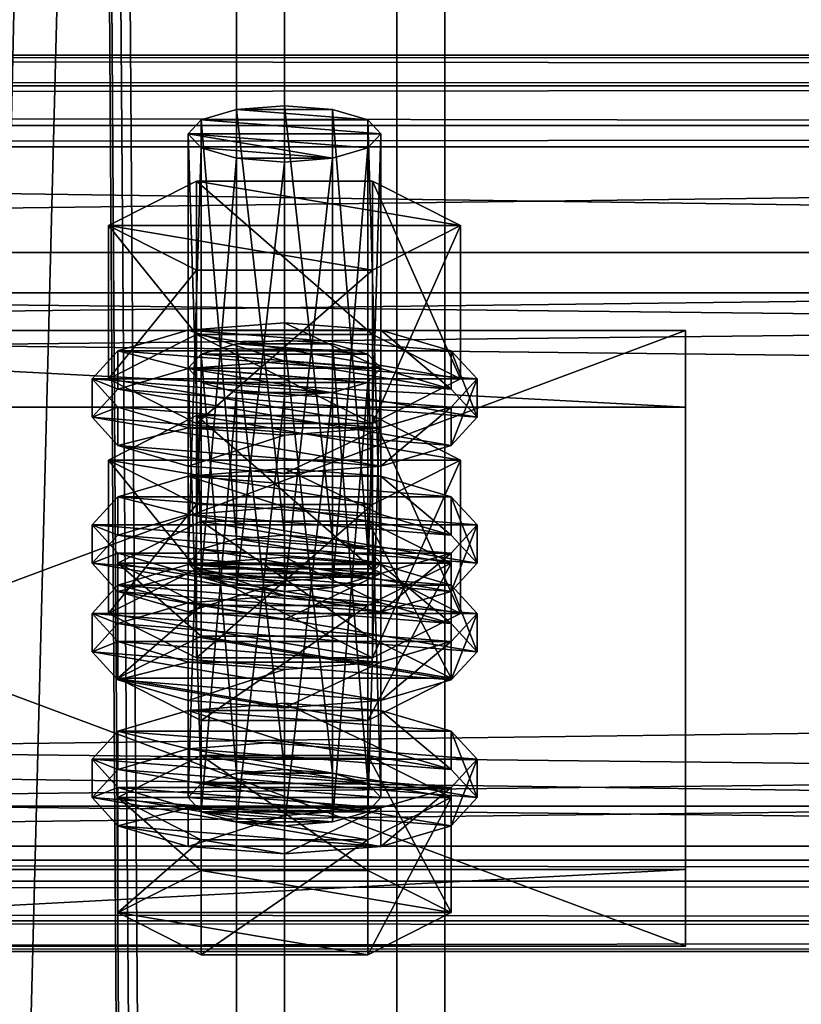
# Model space of a CAD drawing. Header units: millimetres. Extents: x 60485 to 71303, y 100 to 16900.
# Tile 881 of 1056: x 65803 to 65852, y 11180 to 11241. Entities that reach past the tile are written whole.
import ezdxf

# ---------------------------------------------------------------- set-up
doc = ezdxf.new("R2010")
doc.units = ezdxf.units.MM
for name, color, linetype in [('13', 7, 'Continuous'), ('3', 7, 'Continuous'), ('4', 7, 'Continuous'), ('6', 7, 'Continuous'), ('9', 7, 'Continuous')]:
    doc.layers.add(name, color=color, linetype=linetype)

msp = doc.modelspace()

# ---------------------------------------------------------------- meshes
at = {"layer": '13', "color": 20}
mesh = msp.add_polyface(dxfattribs=at)
corners = [(65820, 11232.034, 4821.838), (65817, 11232.269, 4822.607), (65817, 11205.493, 4830.793), (65814.804, 11232.911, 4824.707), (65814.804, 11206.135, 4832.893), (65814, 11233.789, 4827.576), (65814, 11207.012, 4835.762), (65814.804, 11234.666, 4830.445), (65814.804, 11207.889, 4838.631), (65817, 11235.308, 4832.545), (65817, 11208.531, 4840.731), (65820, 11235.543, 4833.314), (65820, 11208.766, 4841.5), (65823, 11232.269, 4822.607), (65826, 11233.789, 4827.576), (65825.196, 11234.666, 4830.445), (65823, 11235.308, 4832.545), (65825.485, 11225.289, 4820.24), (65814.515, 11225.289, 4820.24), (65814.515, 11215.726, 4823.164), (65809.03, 11228.067, 4829.325), (65809.03, 11218.504, 4832.249), (65814.515, 11230.844, 4838.41), (65814.515, 11221.281, 4841.334), (65825.485, 11221.281, 4841.334), (65830.97, 11228.067, 4829.325), (65825.485, 11215.726, 4823.164), (65809.608, 11216.75, 4826.511), (65808, 11218.504, 4832.249), (65808, 11216.113, 4832.98), (65809.608, 11214.359, 4827.242), (65809.608, 11220.258, 4837.987), (65809.608, 11217.867, 4838.717), (65814, 11221.542, 4842.187), (65814, 11219.151, 4842.918), (65820, 11222.012, 4843.724), (65820, 11219.621, 4844.455), (65814, 11215.465, 4822.311), (65826, 11215.465, 4822.311), (65830.392, 11216.75, 4826.511), (65832, 11218.504, 4832.249), (65830.392, 11220.258, 4837.987), (65830.392, 11217.867, 4838.717), (65832, 11216.113, 4832.98), (65830.392, 11214.359, 4827.242), (65817, 11217.651, 4774.791), (65823, 11217.651, 4774.791), (65814.804, 11218.293, 4776.892), (65825.196, 11218.293, 4776.892), (65814, 11219.17, 4779.76), (65826, 11219.17, 4779.76), (65814.804, 11220.047, 4782.629), (65825.196, 11220.047, 4782.629), (65817, 11220.689, 4784.73), (65823, 11220.689, 4784.73), (65820, 11220.924, 4785.498)]
mesh.append_faces([[corners[k] for k in face] for face in [(9, 12, 10, 10), (13, 1, 0, 0), (9, 16, 11, 11), (18, 21, 19, 19), (20, 23, 21, 21), (22, 24, 23, 23), (17, 20, 18, 18), (21, 26, 19, 19), (27, 29, 30, 30), (28, 32, 29, 29), (31, 34, 32, 32), (33, 36, 34, 34), (53, 54, 55, 55)]], dxfattribs={"vtx0": -1, "color": 20})
mesh.append_faces([[corners[k] for k in face] for face in [(1, 13, 3, 3), (3, 13, 5, 5), (5, 14, 7, 7), (7, 15, 9, 9), (20, 25, 22, 22), (23, 26, 21, 21), (37, 38, 27, 27), (27, 39, 28, 28), (28, 40, 31, 31), (31, 41, 33, 33), (36, 42, 34, 34), (34, 43, 32, 32), (32, 44, 29, 29), (45, 46, 47, 47), (47, 48, 49, 49), (49, 50, 51, 51), (51, 52, 53, 53)]], dxfattribs={"vtx0": -1, "vtx1": -1, "color": 20})
mesh.append_faces([[corners[k] for k in face] for face in [(0, 1, 2, 2), (1, 3, 4, 4), (3, 5, 6, 6), (5, 7, 8, 8), (7, 9, 10, 10), (9, 11, 12, 12), (17, 18, 19, 19), (18, 20, 21, 21), (20, 22, 23, 23), (27, 28, 29, 29), (28, 31, 32, 32), (31, 33, 34, 34), (33, 35, 36, 36)]], dxfattribs={"vtx2": -1, "vtx3": -1, "color": 20})
mesh = msp.add_polyface(dxfattribs=at)
corners = [(65826, 11233.789, 4827.576), (65825.196, 11232.911, 4824.707), (65825.196, 11206.135, 4832.893), (65823, 11232.269, 4822.607), (65823, 11205.493, 4830.793), (65820, 11232.034, 4821.838), (65820, 11205.258, 4830.024), (65820, 11235.543, 4833.314), (65823, 11235.308, 4832.545), (65823, 11208.531, 4840.731), (65820, 11208.766, 4841.5), (65825.196, 11234.666, 4830.445), (65825.196, 11207.889, 4838.631), (65826, 11207.012, 4835.762), (65814, 11233.789, 4827.576), (65814.804, 11234.666, 4830.445), (65817, 11235.308, 4832.545), (65830.97, 11228.067, 4829.325), (65825.485, 11225.289, 4820.24), (65825.485, 11215.726, 4823.164), (65830.97, 11218.504, 4832.249), (65814.515, 11215.726, 4823.164), (65814.515, 11230.844, 4838.41), (65825.485, 11230.844, 4838.41), (65825.485, 11221.281, 4841.334), (65809.03, 11228.067, 4829.325), (65814.515, 11221.281, 4841.334), (65832, 11218.504, 4832.249), (65830.392, 11216.75, 4826.511), (65830.392, 11214.359, 4827.242), (65832, 11216.113, 4832.98), (65820, 11222.012, 4843.724), (65826, 11221.542, 4842.187), (65826, 11219.151, 4842.918), (65820, 11219.621, 4844.455), (65830.392, 11220.258, 4837.987), (65830.392, 11217.867, 4838.717), (65809.608, 11216.75, 4826.511), (65826, 11215.465, 4822.311), (65808, 11218.504, 4832.249), (65809.608, 11220.258, 4837.987), (65814, 11221.542, 4842.187), (65814, 11219.151, 4842.918), (65809.608, 11217.867, 4838.717), (65823, 11217.651, 4774.791), (65817, 11217.651, 4774.791), (65820, 11217.416, 4774.023), (65814.804, 11218.293, 4776.892), (65825.196, 11218.293, 4776.892), (65814, 11219.17, 4779.76), (65826, 11219.17, 4779.76), (65814.804, 11220.047, 4782.629), (65825.196, 11220.047, 4782.629), (65817, 11220.689, 4784.73), (65823, 11220.689, 4784.73), (65814.515, 11216.226, 4790.595), (65830.97, 11213.448, 4781.51), (65825.485, 11216.226, 4790.595)]
mesh.append_faces([[corners[k] for k in face] for face in [(7, 9, 10, 10), (17, 19, 20, 20), (18, 21, 19, 19), (23, 20, 24, 24), (22, 17, 23, 23), (20, 26, 24, 24), (27, 29, 30, 30), (31, 33, 34, 34), (32, 36, 33, 33), (35, 30, 36, 36), (41, 32, 31, 31), (36, 34, 33, 33), (44, 45, 46, 46), (55, 56, 57, 57)]], dxfattribs={"vtx0": -1, "color": 20})
mesh.append_faces([[corners[k] for k in face] for face in [(14, 3, 1, 1), (14, 1, 0, 0), (15, 0, 11, 11), (16, 11, 8, 8), (25, 18, 17, 17), (26, 20, 19, 19), (37, 38, 28, 28), (39, 28, 27, 27), (40, 27, 35, 35), (41, 35, 32, 32), (42, 36, 30, 30), (43, 30, 29, 29), (47, 44, 48, 48), (49, 48, 50, 50), (51, 50, 52, 52), (53, 52, 54, 54)]], dxfattribs={"vtx0": -1, "vtx2": -1, "vtx3": -1, "color": 20})
mesh.append_faces([[corners[k] for k in face] for face in [(0, 1, 2, 2), (1, 3, 4, 4), (3, 5, 6, 6), (7, 8, 9, 9), (8, 11, 12, 12), (11, 0, 13, 13), (17, 18, 19, 19), (22, 23, 24, 24), (23, 17, 20, 20), (27, 28, 29, 29), (31, 32, 33, 33), (32, 35, 36, 36), (35, 27, 30, 30)]], dxfattribs={"vtx2": -1, "vtx3": -1, "color": 20})
mesh = msp.add_polyface(dxfattribs=at)
corners = [(65826, 11233.789, 4827.576), (65825.196, 11206.135, 4832.893), (65826, 11207.012, 4835.762), (65825.196, 11232.911, 4824.707), (65823, 11205.493, 4830.793), (65823, 11232.269, 4822.607), (65820, 11205.258, 4830.024), (65823, 11235.308, 4832.545), (65825.196, 11207.889, 4838.631), (65823, 11208.531, 4840.731), (65825.196, 11234.666, 4830.445), (65820, 11208.766, 4841.5), (65817, 11208.531, 4840.731), (65814, 11207.012, 4835.762), (65809.608, 11207.012, 4835.762), (65825.196, 11204.381, 4827.155), (65830.392, 11207.012, 4835.762), (65814.804, 11209.643, 4844.369), (65825.196, 11209.643, 4844.369), (65832, 11209.403, 4835.031), (65830.392, 11207.649, 4829.293), (65830.392, 11205.258, 4830.024), (65832, 11207.012, 4835.762), (65820, 11212.911, 4846.507), (65826, 11212.441, 4844.969), (65826, 11210.05, 4845.7), (65820, 11210.521, 4847.238), (65830.392, 11211.157, 4840.769), (65830.392, 11208.766, 4841.5), (65826, 11206.364, 4825.093), (65814, 11206.364, 4825.093), (65820, 11205.894, 4823.556), (65809.608, 11207.649, 4829.293), (65808, 11209.403, 4835.031), (65809.608, 11211.157, 4840.769), (65814, 11212.441, 4844.969), (65814, 11210.05, 4845.7), (65809.608, 11208.766, 4841.5), (65830.392, 11216.75, 4826.511), (65826, 11215.465, 4822.311), (65826, 11213.075, 4823.041), (65830.392, 11214.359, 4827.242), (65820, 11214.995, 4820.773), (65820, 11212.605, 4821.504), (65814, 11215.465, 4822.311), (65808, 11216.113, 4832.98), (65820, 11220.924, 4785.498), (65823, 11220.689, 4784.73), (65823, 11193.913, 4792.916), (65825.196, 11220.047, 4782.629), (65825.196, 11193.271, 4790.816), (65830.97, 11213.448, 4781.51), (65825.485, 11210.671, 4772.425), (65825.485, 11201.108, 4775.349), (65814.515, 11216.226, 4790.595), (65825.485, 11216.226, 4790.595), (65825.485, 11206.663, 4793.518), (65830.97, 11203.885, 4784.433), (65809.03, 11213.448, 4781.51), (65814, 11206.924, 4794.372), (65830.392, 11205.639, 4790.171), (65826, 11206.924, 4794.372), (65820, 11207.394, 4795.909)]
mesh.append_faces([[corners[k] for k in face] for face in [(0, 1, 2, 2), (3, 4, 1, 1), (5, 6, 4, 4), (7, 8, 9, 9), (10, 2, 8, 8), (8, 11, 9, 9), (17, 16, 18, 18), (19, 21, 22, 22), (23, 25, 26, 26), (24, 28, 25, 25), (27, 22, 28, 28), (29, 30, 31, 31), (35, 24, 23, 23), (28, 26, 25, 25), (38, 40, 41, 41), (39, 43, 40, 40), (39, 44, 42, 42), (55, 57, 56, 56), (59, 61, 62, 62)]], dxfattribs={"vtx0": -1, "color": 20})
mesh.append_faces([[corners[k] for k in face] for face in [(11, 8, 12, 12)]], dxfattribs={"vtx0": -1, "vtx1": -1, "color": 20})
mesh.append_faces([[corners[k] for k in face] for face in [(12, 8, 2, 2), (13, 2, 1, 1), (14, 15, 16, 16), (32, 29, 20, 20), (33, 20, 19, 19), (34, 19, 27, 27), (35, 27, 24, 24), (36, 28, 22, 22), (37, 22, 21, 21), (45, 41, 40, 40), (58, 52, 51, 51), (59, 60, 61, 61)]], dxfattribs={"vtx0": -1, "vtx2": -1, "vtx3": -1, "color": 20})
mesh.append_faces([[corners[k] for k in face] for face in [(19, 20, 21, 21), (23, 24, 25, 25), (24, 27, 28, 28), (27, 19, 22, 22), (38, 39, 40, 40), (39, 42, 43, 43), (46, 47, 48, 48), (47, 49, 50, 50), (51, 52, 53, 53), (54, 55, 56, 56), (55, 51, 57, 57)]], dxfattribs={"vtx2": -1, "vtx3": -1, "color": 20})
mesh = msp.add_polyface(dxfattribs=at)
corners = [(65820, 11232.034, 4821.838), (65817, 11205.493, 4830.793), (65820, 11205.258, 4830.024), (65817, 11232.269, 4822.607), (65814.804, 11206.135, 4832.893), (65814.804, 11232.911, 4824.707), (65814, 11207.012, 4835.762), (65814, 11233.789, 4827.576), (65814.804, 11207.889, 4838.631), (65814.804, 11234.666, 4830.445), (65817, 11208.531, 4840.731), (65826, 11207.012, 4835.762), (65825.196, 11206.135, 4832.893), (65809.608, 11207.012, 4835.762), (65830.392, 11207.012, 4835.762), (65814.804, 11209.643, 4844.369), (65814, 11206.364, 4825.093), (65809.608, 11207.649, 4829.293), (65809.608, 11205.258, 4830.024), (65808, 11209.403, 4835.031), (65808, 11207.012, 4835.762), (65809.608, 11211.157, 4840.769), (65809.608, 11208.766, 4841.5), (65814, 11212.441, 4844.969), (65814, 11210.05, 4845.7), (65820, 11212.911, 4846.507), (65820, 11210.521, 4847.238), (65826, 11206.364, 4825.093), (65830.392, 11207.649, 4829.293), (65832, 11209.403, 4835.031), (65830.392, 11211.157, 4840.769), (65830.392, 11208.766, 4841.5), (65832, 11207.012, 4835.762), (65830.392, 11205.258, 4830.024), (65820, 11214.995, 4820.773), (65814, 11215.465, 4822.311), (65814, 11213.075, 4823.041), (65820, 11212.605, 4821.504), (65809.608, 11216.75, 4826.511), (65809.608, 11214.359, 4827.242), (65808, 11216.113, 4832.98), (65826, 11213.075, 4823.041), (65814, 11219.17, 4779.76), (65814.804, 11220.047, 4782.629), (65814.804, 11193.271, 4790.816), (65817, 11220.689, 4784.73), (65817, 11193.913, 4792.916), (65820, 11220.924, 4785.498), (65820, 11194.148, 4793.685), (65814.515, 11210.671, 4772.425), (65809.03, 11213.448, 4781.51), (65809.03, 11203.885, 4784.433), (65814.515, 11216.226, 4790.595), (65814.515, 11206.663, 4793.518), (65825.485, 11206.663, 4793.518), (65825.485, 11210.671, 4772.425), (65830.97, 11213.448, 4781.51), (65814, 11206.924, 4794.372), (65820, 11207.394, 4795.909), (65820, 11205.003, 4796.64), (65809.608, 11205.639, 4790.171), (65830.392, 11205.639, 4790.171)]
mesh.append_faces([[corners[k] for k in face] for face in [(0, 1, 2, 2), (3, 4, 1, 1), (5, 6, 4, 4), (7, 8, 6, 6), (9, 10, 8, 8), (17, 20, 18, 18), (19, 22, 20, 20), (21, 24, 22, 22), (23, 26, 24, 24), (34, 36, 37, 37), (35, 39, 36, 36), (39, 37, 36, 36), (50, 53, 51, 51), (52, 54, 53, 53), (55, 50, 49, 49)]], dxfattribs={"vtx0": -1, "color": 20})
mesh.append_faces([[corners[k] for k in face] for face in [(10, 11, 8, 8), (8, 11, 6, 6), (6, 12, 4, 4), (13, 14, 15, 15), (16, 27, 17, 17), (17, 28, 19, 19), (19, 29, 21, 21), (21, 30, 23, 23), (26, 31, 24, 24), (24, 32, 22, 22), (22, 33, 20, 20), (40, 41, 39, 39), (50, 56, 52, 52), (60, 61, 57, 57)]], dxfattribs={"vtx0": -1, "vtx1": -1, "color": 20})
mesh.append_faces([[corners[k] for k in face] for face in [(39, 41, 37, 37)]], dxfattribs={"vtx0": -1, "vtx2": -1, "vtx3": -1, "color": 20})
mesh.append_faces([[corners[k] for k in face] for face in [(16, 17, 18, 18), (17, 19, 20, 20), (19, 21, 22, 22), (21, 23, 24, 24), (23, 25, 26, 26), (34, 35, 36, 36), (35, 38, 39, 39), (42, 43, 44, 44), (43, 45, 46, 46), (45, 47, 48, 48), (49, 50, 51, 51), (50, 52, 53, 53), (57, 58, 59, 59)]], dxfattribs={"vtx2": -1, "vtx3": -1, "color": 20})
mesh = msp.add_polyface(dxfattribs=at)
corners = [(65814.804, 11206.135, 4832.893), (65825.196, 11206.135, 4832.893), (65823, 11205.493, 4830.793), (65830.392, 11207.012, 4835.762), (65825.196, 11204.381, 4827.155), (65825.196, 11197.208, 4829.348), (65830.392, 11199.84, 4837.955), (65814.804, 11197.208, 4829.348), (65814.804, 11209.643, 4844.369), (65825.196, 11209.643, 4844.369), (65825.196, 11202.471, 4846.562), (65814.804, 11202.471, 4846.562), (65830.392, 11207.649, 4829.293), (65826, 11206.364, 4825.093), (65826, 11203.974, 4825.824), (65830.392, 11205.258, 4830.024), (65820, 11205.894, 4823.556), (65820, 11203.504, 4824.286), (65808, 11207.012, 4835.762), (65826, 11219.17, 4779.76), (65825.196, 11218.293, 4776.892), (65825.196, 11191.516, 4785.078), (65823, 11217.651, 4774.791), (65823, 11190.874, 4782.978), (65820, 11217.416, 4774.023), (65820, 11190.639, 4782.209), (65820, 11220.924, 4785.498), (65823, 11193.913, 4792.916), (65820, 11194.148, 4793.685), (65823, 11220.689, 4784.73), (65825.196, 11193.271, 4790.816), (65825.196, 11220.047, 4782.629), (65826, 11192.393, 4787.947), (65830.97, 11213.448, 4781.51), (65825.485, 11201.108, 4775.349), (65830.97, 11203.885, 4784.433), (65825.485, 11210.671, 4772.425), (65814.515, 11201.108, 4775.349), (65814.515, 11206.663, 4793.518), (65825.485, 11206.663, 4793.518), (65832, 11203.885, 4784.433), (65830.392, 11202.131, 4778.696), (65830.392, 11199.74, 4779.427), (65832, 11201.494, 4785.164), (65826, 11200.847, 4774.495), (65826, 11198.456, 4775.226), (65820, 11200.377, 4772.958), (65820, 11197.986, 4773.689), (65820, 11207.394, 4795.909), (65826, 11206.924, 4794.372), (65826, 11204.533, 4795.103), (65820, 11205.003, 4796.64), (65830.392, 11205.639, 4790.171), (65830.392, 11203.249, 4790.902), (65814, 11200.847, 4774.495), (65809.608, 11202.131, 4778.696), (65808, 11203.885, 4784.433), (65809.608, 11205.639, 4790.171), (65814, 11204.533, 4795.103), (65809.608, 11203.249, 4790.902), (65808, 11201.494, 4785.164)]
mesh.append_faces([[corners[k] for k in face] for face in [(3, 5, 6, 6), (4, 7, 5, 5), (9, 6, 10, 10), (6, 11, 10, 10), (12, 14, 15, 15), (13, 17, 14, 14), (26, 27, 28, 28), (29, 30, 27, 27), (31, 32, 30, 30), (33, 34, 35, 35), (36, 37, 34, 34), (35, 38, 39, 39), (40, 42, 43, 43), (41, 45, 42, 42), (48, 50, 51, 51), (49, 53, 50, 50), (52, 43, 53, 53), (44, 54, 46, 46), (53, 51, 50, 50)]], dxfattribs={"vtx0": -1, "color": 20})
mesh.append_faces([[corners[k] for k in face] for face in [(0, 1, 2, 2), (18, 15, 14, 14), (38, 35, 34, 34), (55, 44, 41, 41), (56, 41, 40, 40), (57, 40, 52, 52), (58, 53, 43, 43), (59, 43, 42, 42), (60, 42, 45, 45)]], dxfattribs={"vtx0": -1, "vtx2": -1, "vtx3": -1, "color": 20})
mesh.append_faces([[corners[k] for k in face] for face in [(3, 4, 5, 5), (8, 9, 10, 10), (9, 3, 6, 6), (12, 13, 14, 14), (13, 16, 17, 17), (19, 20, 21, 21), (20, 22, 23, 23), (22, 24, 25, 25), (31, 19, 32, 32), (40, 41, 42, 42), (41, 44, 45, 45), (44, 46, 47, 47), (48, 49, 50, 50), (49, 52, 53, 53), (52, 40, 43, 43)]], dxfattribs={"vtx2": -1, "vtx3": -1, "color": 20})
mesh = msp.add_polyface(dxfattribs=at)
corners = [(65814.804, 11206.135, 4832.893), (65823, 11205.493, 4830.793), (65820, 11205.258, 4830.024), (65817, 11205.493, 4830.793), (65825.196, 11204.381, 4827.155), (65814.804, 11204.381, 4827.155), (65814.804, 11197.208, 4829.348), (65809.608, 11207.012, 4835.762), (65809.608, 11199.84, 4837.955), (65814.804, 11209.643, 4844.369), (65814.804, 11202.471, 4846.562), (65825.196, 11202.471, 4846.562), (65830.392, 11199.84, 4837.955), (65820, 11205.894, 4823.556), (65814, 11206.364, 4825.093), (65814, 11203.974, 4825.824), (65820, 11203.504, 4824.286), (65809.608, 11205.258, 4830.024), (65808, 11207.012, 4835.762), (65826, 11203.974, 4825.824), (65820, 11217.416, 4774.023), (65817, 11217.651, 4774.791), (65817, 11190.874, 4782.978), (65814.804, 11218.293, 4776.892), (65814.804, 11191.516, 4785.078), (65814, 11219.17, 4779.76), (65814, 11192.393, 4787.947), (65814.804, 11193.271, 4790.816), (65814.804, 11220.047, 4782.629), (65817, 11193.913, 4792.916), (65817, 11220.689, 4784.73), (65820, 11194.148, 4793.685), (65825.485, 11210.671, 4772.425), (65814.515, 11210.671, 4772.425), (65814.515, 11201.108, 4775.349), (65809.03, 11203.885, 4784.433), (65814.515, 11206.663, 4793.518), (65825.485, 11201.108, 4775.349), (65820, 11200.377, 4772.958), (65814, 11200.847, 4774.495), (65814, 11198.456, 4775.226), (65809.608, 11202.131, 4778.696), (65809.608, 11199.74, 4779.427), (65808, 11203.885, 4784.433), (65808, 11201.494, 4785.164), (65809.608, 11205.639, 4790.171), (65809.608, 11203.249, 4790.902), (65814, 11206.924, 4794.372), (65814, 11204.533, 4795.103), (65820, 11205.003, 4796.64), (65826, 11200.847, 4774.495), (65830.392, 11202.131, 4778.696), (65832, 11203.885, 4784.433), (65830.392, 11203.249, 4790.902), (65832, 11201.494, 4785.164), (65830.392, 11199.74, 4779.427), (65826, 11198.456, 4775.226)]
mesh.append_faces([[corners[k] for k in face] for face in [(0, 2, 3, 3), (5, 8, 6, 6), (7, 10, 8, 8), (9, 11, 10, 10), (4, 7, 5, 5), (13, 15, 16, 16), (14, 17, 15, 15), (17, 16, 15, 15), (25, 27, 26, 26), (28, 29, 27, 27), (30, 31, 29, 29), (33, 35, 34, 34), (35, 37, 34, 34), (39, 42, 40, 40), (41, 44, 42, 42), (43, 46, 44, 44), (45, 48, 46, 46), (47, 49, 48, 48)]], dxfattribs={"vtx0": -1, "color": 20})
mesh.append_faces([[corners[k] for k in face] for face in [(10, 12, 8, 8), (18, 19, 17, 17), (36, 37, 35, 35), (39, 50, 41, 41), (41, 51, 43, 43), (43, 52, 45, 45), (49, 53, 48, 48), (48, 54, 46, 46), (46, 55, 44, 44), (44, 56, 42, 42)]], dxfattribs={"vtx0": -1, "vtx1": -1, "color": 20})
mesh.append_faces([[corners[k] for k in face] for face in [(0, 1, 2, 2), (17, 19, 16, 16)]], dxfattribs={"vtx0": -1, "vtx2": -1, "vtx3": -1, "color": 20})
mesh.append_faces([[corners[k] for k in face] for face in [(4, 5, 6, 6), (5, 7, 8, 8), (7, 9, 10, 10), (13, 14, 15, 15), (20, 21, 22, 22), (21, 23, 24, 24), (23, 25, 26, 26), (32, 33, 34, 34), (38, 39, 40, 40), (39, 41, 42, 42), (41, 43, 44, 44), (43, 45, 46, 46), (45, 47, 48, 48)]], dxfattribs={"vtx2": -1, "vtx3": -1, "color": 20})
mesh = msp.add_polyface(dxfattribs=at)
corners = [(65809.608, 11199.84, 4837.955), (65830.392, 11199.84, 4837.955), (65825.196, 11197.208, 4829.348), (65826, 11219.17, 4779.76), (65825.196, 11191.516, 4785.078), (65826, 11192.393, 4787.947), (65825.196, 11218.293, 4776.892), (65823, 11190.874, 4782.978), (65823, 11217.651, 4774.791), (65820, 11190.639, 4782.209), (65823, 11193.913, 4792.916), (65817, 11193.913, 4792.916), (65820, 11194.148, 4793.685), (65825.196, 11193.271, 4790.816), (65814.804, 11193.271, 4790.816), (65814, 11192.393, 4787.947), (65814.804, 11191.516, 4785.078), (65817, 11190.874, 4782.978), (65830.392, 11192.393, 4787.947), (65825.196, 11189.762, 4779.34), (65825.196, 11182.59, 4781.533), (65830.392, 11185.221, 4790.14), (65814.804, 11182.59, 4781.533), (65814.804, 11195.025, 4796.554), (65825.196, 11195.025, 4796.554), (65825.196, 11187.853, 4798.746), (65809.608, 11192.393, 4787.947), (65814.804, 11187.853, 4798.746), (65809.608, 11185.221, 4790.14), (65832, 11194.784, 4787.216), (65830.392, 11193.03, 4781.478), (65830.392, 11190.639, 4782.209), (65832, 11192.393, 4787.947), (65826, 11191.746, 4777.278), (65826, 11189.355, 4778.009), (65820, 11191.276, 4775.74), (65820, 11188.885, 4776.471), (65820, 11198.293, 4798.692), (65826, 11197.823, 4797.154), (65826, 11195.432, 4797.885), (65820, 11195.902, 4799.423), (65830.392, 11196.538, 4792.954), (65830.392, 11194.148, 4793.685), (65814, 11191.746, 4777.278), (65809.608, 11193.03, 4781.478), (65808, 11194.784, 4787.216), (65809.608, 11196.538, 4792.954), (65814, 11197.823, 4797.154), (65814, 11195.432, 4797.885), (65809.608, 11194.148, 4793.685), (65808, 11192.393, 4787.947), (65826, 11200.847, 4774.495), (65820, 11197.986, 4773.689), (65826, 11198.456, 4775.226)]
mesh.append_faces([[corners[k] for k in face] for face in [(3, 4, 5, 5), (6, 7, 4, 4), (8, 9, 7, 7), (10, 11, 12, 12), (17, 7, 9, 9), (18, 20, 21, 21), (19, 22, 20, 20), (24, 21, 25, 25), (23, 18, 24, 24), (21, 27, 25, 25), (29, 31, 32, 32), (30, 34, 31, 31), (33, 36, 34, 34), (37, 39, 40, 40), (38, 42, 39, 39), (41, 32, 42, 42), (33, 43, 35, 35), (47, 38, 37, 37), (42, 40, 39, 39), (51, 52, 53, 53)]], dxfattribs={"vtx0": -1, "color": 20})
mesh.append_faces([[corners[k] for k in face] for face in [(0, 1, 2, 2), (11, 10, 13, 13), (14, 13, 5, 5), (15, 5, 4, 4), (16, 4, 7, 7), (26, 19, 18, 18), (28, 21, 20, 20), (44, 33, 30, 30), (45, 30, 29, 29), (46, 29, 41, 41), (47, 41, 38, 38), (48, 42, 32, 32), (49, 32, 31, 31), (50, 31, 34, 34)]], dxfattribs={"vtx0": -1, "vtx2": -1, "vtx3": -1, "color": 20})
mesh.append_faces([[corners[k] for k in face] for face in [(18, 19, 20, 20), (23, 24, 25, 25), (24, 18, 21, 21), (29, 30, 31, 31), (30, 33, 34, 34), (33, 35, 36, 36), (37, 38, 39, 39), (38, 41, 42, 42), (41, 29, 32, 32)]], dxfattribs={"vtx2": -1, "vtx3": -1, "color": 20})
mesh = msp.add_polyface(dxfattribs=at)
corners = [(65809.608, 11199.84, 4837.955), (65825.196, 11197.208, 4829.348), (65814.804, 11197.208, 4829.348), (65820, 11217.416, 4774.023), (65817, 11190.874, 4782.978), (65820, 11190.639, 4782.209), (65817, 11217.651, 4774.791), (65814.804, 11191.516, 4785.078), (65814.804, 11218.293, 4776.892), (65814, 11192.393, 4787.947), (65817, 11193.913, 4792.916), (65825.196, 11193.271, 4790.816), (65814.804, 11193.271, 4790.816), (65826, 11192.393, 4787.947), (65825.196, 11191.516, 4785.078), (65823, 11190.874, 4782.978), (65825.196, 11189.762, 4779.34), (65814.804, 11189.762, 4779.34), (65814.804, 11182.59, 4781.533), (65809.608, 11192.393, 4787.947), (65809.608, 11185.221, 4790.14), (65814.804, 11195.025, 4796.554), (65814.804, 11187.853, 4798.746), (65825.196, 11187.853, 4798.746), (65830.392, 11192.393, 4787.947), (65830.392, 11185.221, 4790.14), (65825.196, 11182.59, 4781.533), (65820, 11191.276, 4775.74), (65814, 11191.746, 4777.278), (65814, 11189.355, 4778.009), (65820, 11188.885, 4776.471), (65809.608, 11193.03, 4781.478), (65809.608, 11190.639, 4782.209), (65808, 11194.784, 4787.216), (65808, 11192.393, 4787.947), (65809.608, 11196.538, 4792.954), (65809.608, 11194.148, 4793.685), (65814, 11197.823, 4797.154), (65814, 11195.432, 4797.885), (65820, 11198.293, 4798.692), (65820, 11195.902, 4799.423), (65826, 11191.746, 4777.278), (65830.392, 11193.03, 4781.478), (65832, 11194.784, 4787.216), (65830.392, 11196.538, 4792.954), (65830.392, 11194.148, 4793.685), (65832, 11192.393, 4787.947), (65830.392, 11190.639, 4782.209), (65826, 11189.355, 4778.009), (65820, 11200.377, 4772.958), (65814, 11198.456, 4775.226), (65820, 11197.986, 4773.689), (65809.608, 11199.74, 4779.427), (65826, 11198.456, 4775.226)]
mesh.append_faces([[corners[k] for k in face] for face in [(0, 1, 2, 2), (3, 4, 5, 5), (6, 7, 4, 4), (8, 9, 7, 7), (17, 20, 18, 18), (19, 22, 20, 20), (21, 23, 22, 22), (16, 19, 17, 17), (20, 26, 18, 18), (27, 29, 30, 30), (28, 32, 29, 29), (31, 34, 32, 32), (33, 36, 34, 34), (35, 38, 36, 36), (37, 40, 38, 38), (32, 30, 29, 29), (49, 50, 51, 51), (52, 51, 50, 50)]], dxfattribs={"vtx0": -1, "color": 20})
mesh.append_faces([[corners[k] for k in face] for face in [(10, 11, 12, 12), (12, 13, 9, 9), (9, 14, 7, 7), (7, 15, 4, 4), (19, 24, 21, 21), (22, 25, 20, 20), (28, 41, 31, 31), (31, 42, 33, 33), (33, 43, 35, 35), (35, 44, 37, 37), (40, 45, 38, 38), (38, 46, 36, 36), (36, 47, 34, 34), (34, 48, 32, 32)]], dxfattribs={"vtx0": -1, "vtx1": -1, "color": 20})
mesh.append_faces([[corners[k] for k in face] for face in [(32, 48, 30, 30), (52, 53, 51, 51)]], dxfattribs={"vtx0": -1, "vtx2": -1, "vtx3": -1, "color": 20})
mesh.append_faces([[corners[k] for k in face] for face in [(16, 17, 18, 18), (17, 19, 20, 20), (19, 21, 22, 22), (27, 28, 29, 29), (28, 31, 32, 32), (31, 33, 34, 34), (33, 35, 36, 36), (35, 37, 38, 38), (37, 39, 40, 40)]], dxfattribs={"vtx2": -1, "vtx3": -1, "color": 20})
at = {"layer": '3', "color": 91}
mesh = msp.add_polyface(dxfattribs=at)
corners = [(65773, 16854.959, 2970.03), (65773, 16738.421, 2970.03), (65773, 8515, 5484.182), (65773, 8515, 5561.563), (65773, 16854.959, 3011.782), (65827, 8515, 5561.563), (65827, 16854.959, 3011.782), (65827, 16738.421, 2970.03), (65827, 16854.959, 2970.03), (65827, 8515, 5484.182), (65830, 8515, 5564.7), (65830, 8515, 5481.045), (65770, 8515, 5481.045), (65770, 8515, 5564.7), (65770, 16854.959, 3014.919), (65830, 16854.959, 3014.919), (65830, 16854.959, 2970.03), (65770, 16854.959, 2970.03), (65770, 16728.16, 2970.03), (65830, 16728.16, 2970.03)]
mesh.append_faces([[corners[k] for k in face] for face in [(1, 4, 0, 0), (3, 1, 2, 2), (3, 6, 4, 4), (7, 5, 9, 9), (6, 7, 8, 8), (1, 9, 2, 2), (10, 14, 15, 15), (16, 6, 8, 8), (0, 14, 17, 17), (18, 13, 12, 12), (14, 18, 17, 17), (19, 12, 11, 11), (19, 15, 16, 16), (10, 19, 11, 11), (7, 16, 8, 8), (17, 1, 0, 0)]], dxfattribs={"vtx0": -1, "color": 91})
mesh.append_faces([[corners[k] for k in face] for face in [(4, 1, 3, 3), (5, 7, 6, 6), (10, 5, 13, 13), (5, 11, 9, 9), (9, 11, 2, 2), (13, 3, 12, 12), (3, 13, 5, 5), (12, 2, 11, 11), (14, 4, 15, 15), (15, 6, 16, 16), (13, 18, 14, 14), (15, 19, 10, 10), (19, 7, 18, 18), (18, 1, 17, 17), (1, 18, 7, 7)]], dxfattribs={"vtx0": -1, "vtx1": -1, "color": 91})
mesh.append_faces([[corners[k] for k in face] for face in [(5, 10, 11, 11), (12, 3, 2, 2), (14, 0, 4, 4), (15, 4, 6, 6), (7, 19, 16, 16)]], dxfattribs={"vtx0": -1, "vtx2": -1, "vtx3": -1, "color": 91})
mesh.append_faces([[corners[k] for k in face] for face in [(3, 5, 6, 6), (1, 7, 9, 9), (10, 13, 14, 14), (19, 18, 12, 12)]], dxfattribs={"vtx2": -1, "vtx3": -1, "color": 91})
mesh = msp.add_polyface(dxfattribs=at)
corners = [(65845, 11183.119, 4749.059), (65755, 11183.119, 4749.059), (65755, 11216.741, 4859.034), (65845, 11216.741, 4859.034), (65755, 11187.9, 4747.597), (65755, 11221.523, 4857.572), (65845, 11187.9, 4747.597), (65845, 11221.523, 4857.572)]
mesh.append_faces([[corners[k] for k in face] for face in [(0, 2, 3, 3), (1, 5, 2, 2), (4, 7, 5, 5), (6, 3, 7, 7), (1, 6, 4, 4), (3, 5, 7, 7)]], dxfattribs={"vtx0": -1, "color": 91})
mesh.append_faces([[corners[k] for k in face] for face in [(0, 1, 2, 2), (1, 4, 5, 5), (4, 6, 7, 7), (6, 0, 3, 3), (1, 0, 6, 6), (3, 2, 5, 5)]], dxfattribs={"vtx2": -1, "vtx3": -1, "color": 91})
at = {"layer": '4', "color": 171}
mesh = msp.add_polyface(dxfattribs=at)
corners = [(65817, 10237.183, 4954.521), (65783, 10237.183, 4954.521), (65783, 11800.836, 3030.03), (65817, 11800.836, 3030.03), (65783, 10329.756, 4926.218), (65783, 11870.414, 3030.03), (65817, 10329.756, 4926.218), (65817, 11870.414, 3030.03), (65820, 10232.04, 4956.093), (65820, 10334.899, 4924.646), (65820, 11874.279, 3030.03), (65820, 11796.971, 3030.03), (65780, 10334.899, 4924.646), (65780, 11874.279, 3030.03), (65780, 10232.04, 4956.093), (65780, 11796.971, 3030.03)]
mesh.append_faces([[corners[k] for k in face] for face in [(0, 2, 3, 3), (1, 5, 2, 2), (4, 7, 5, 5), (6, 3, 7, 7), (8, 10, 11, 11), (9, 13, 10, 10), (12, 15, 13, 13), (14, 11, 15, 15)]], dxfattribs={"vtx0": -1, "color": 171})
mesh.append_faces([[corners[k] for k in face] for face in [(9, 6, 12, 12), (6, 8, 0, 0), (0, 8, 1, 1), (12, 4, 14, 14), (4, 12, 6, 6), (14, 1, 8, 8), (11, 3, 15, 15), (3, 10, 7, 7), (7, 10, 5, 5), (15, 2, 13, 13), (2, 15, 3, 3), (13, 5, 10, 10)]], dxfattribs={"vtx0": -1, "vtx1": -1, "color": 171})
mesh.append_faces([[corners[k] for k in face] for face in [(6, 9, 8, 8), (14, 4, 1, 1), (3, 11, 10, 10), (13, 2, 5, 5)]], dxfattribs={"vtx0": -1, "vtx2": -1, "vtx3": -1, "color": 171})
mesh.append_faces([[corners[k] for k in face] for face in [(0, 1, 2, 2), (1, 4, 5, 5), (4, 6, 7, 7), (6, 0, 3, 3), (8, 9, 10, 10), (9, 12, 13, 13), (12, 14, 15, 15), (14, 8, 11, 11)]], dxfattribs={"vtx2": -1, "vtx3": -1, "color": 171})
at = {"layer": '6', "color": 2}
mesh = msp.add_polyface(dxfattribs=at)
corners = [(65827, 8555, 2973.03), (65773, 8555, 2973.03), (65773, 16718.348, 2973.03), (65827, 16718.348, 2973.03), (65773, 8555, 3027.03), (65773, 16541.721, 3027.03), (65827, 8555, 3027.03), (65827, 16541.721, 3027.03), (65830, 8555, 2970.03), (65830, 8555, 3030.03), (65830, 16531.909, 3030.03), (65830, 16728.16, 2970.03), (65770, 8555, 3030.03), (65770, 16531.909, 3030.03), (65770, 8555, 2970.03), (65770, 16728.16, 2970.03)]
mesh.append_faces([[corners[k] for k in face] for face in [(0, 2, 3, 3), (1, 5, 2, 2), (4, 7, 5, 5), (6, 3, 7, 7), (8, 10, 11, 11), (9, 13, 10, 10), (12, 15, 13, 13), (14, 11, 15, 15)]], dxfattribs={"vtx0": -1, "color": 2})
mesh.append_faces([[corners[k] for k in face] for face in [(9, 6, 12, 12), (6, 8, 0, 0), (0, 8, 1, 1), (12, 4, 14, 14), (4, 12, 6, 6), (14, 1, 8, 8), (11, 3, 15, 15), (3, 10, 7, 7), (7, 10, 5, 5), (15, 2, 13, 13), (2, 15, 3, 3), (13, 5, 10, 10)]], dxfattribs={"vtx0": -1, "vtx1": -1, "color": 2})
mesh.append_faces([[corners[k] for k in face] for face in [(6, 9, 8, 8), (14, 4, 1, 1), (3, 11, 10, 10), (13, 2, 5, 5)]], dxfattribs={"vtx0": -1, "vtx2": -1, "vtx3": -1, "color": 2})
mesh.append_faces([[corners[k] for k in face] for face in [(0, 1, 2, 2), (1, 4, 5, 5), (4, 6, 7, 7), (6, 0, 3, 3), (8, 9, 10, 10), (9, 12, 13, 13), (12, 14, 15, 15), (14, 8, 11, 11)]], dxfattribs={"vtx2": -1, "vtx3": -1, "color": 2})
at = {"layer": '9', "color": 243}
mesh = msp.add_polyface(dxfattribs=at)
corners = [(62900, 11234.312, 4738.634), (62900, 11189.368, 4752.382), (66100, 11189.368, 4752.382), (66100, 11234.312, 4738.634), (62900, 11223.884, 4865.221), (66100, 11223.884, 4865.221), (62900, 11188.502, 4876.044), (66100, 11188.502, 4876.044), (62900, 11184.699, 4863.612), (66100, 11184.699, 4863.612), (62900, 11182.787, 4864.197), (66100, 11182.787, 4864.197), (62900, 11187.174, 4878.541), (66100, 11187.174, 4878.541), (62900, 11226.381, 4866.548), (66100, 11226.381, 4866.548), (62900, 11191.866, 4753.709), (66100, 11191.866, 4753.709), (62900, 11232.985, 4741.132), (66100, 11232.985, 4741.132), (62900, 11236.788, 4753.563), (66100, 11236.788, 4753.563), (62900, 11238.7, 4752.978), (66100, 11238.7, 4752.978)]
mesh.append_faces([[corners[k] for k in face] for face in [(0, 2, 3, 3), (1, 5, 2, 2), (4, 7, 5, 5), (6, 9, 7, 7), (8, 11, 9, 9), (10, 13, 11, 11), (12, 15, 13, 13), (14, 17, 15, 15), (16, 19, 17, 17), (18, 21, 19, 19), (20, 23, 21, 21), (22, 3, 23, 23), (20, 0, 22, 22), (8, 12, 10, 10), (11, 7, 9, 9)]], dxfattribs={"vtx0": -1, "color": 243})
mesh.append_faces([[corners[k] for k in face] for face in [(1, 16, 4, 4), (16, 0, 18, 18), (18, 0, 20, 20), (12, 6, 14, 14), (14, 4, 16, 16), (3, 19, 23, 23), (19, 2, 17, 17), (17, 2, 15, 15), (15, 5, 13, 13), (13, 7, 11, 11)]], dxfattribs={"vtx0": -1, "vtx1": -1, "color": 243})
mesh.append_faces([[corners[k] for k in face] for face in [(16, 1, 0, 0), (12, 8, 6, 6), (14, 6, 4, 4), (19, 3, 2, 2), (15, 2, 5, 5), (13, 5, 7, 7)]], dxfattribs={"vtx0": -1, "vtx2": -1, "vtx3": -1, "color": 243})
mesh.append_faces([[corners[k] for k in face] for face in [(21, 23, 19, 19)]], dxfattribs={"vtx1": -1, "color": 243})
mesh.append_faces([[corners[k] for k in face] for face in [(0, 1, 2, 2), (1, 4, 5, 5), (4, 6, 7, 7), (6, 8, 9, 9), (8, 10, 11, 11), (10, 12, 13, 13), (12, 14, 15, 15), (14, 16, 17, 17), (16, 18, 19, 19), (18, 20, 21, 21), (20, 22, 23, 23), (22, 0, 3, 3)]], dxfattribs={"vtx2": -1, "vtx3": -1, "color": 243})
mesh = msp.add_polyface(dxfattribs=at)
corners = [(65500, 11234.312, 4738.634), (65500, 11189.368, 4752.382), (68700, 11189.368, 4752.382), (68700, 11234.312, 4738.634), (65500, 11223.884, 4865.221), (68700, 11223.884, 4865.221), (65500, 11188.502, 4876.044), (68700, 11188.502, 4876.044), (65500, 11184.699, 4863.612), (68700, 11184.699, 4863.612), (65500, 11182.787, 4864.197), (68700, 11182.787, 4864.197), (65500, 11187.174, 4878.541), (68700, 11187.174, 4878.541), (65500, 11226.381, 4866.548), (68700, 11226.381, 4866.548), (65500, 11191.866, 4753.709), (68700, 11191.866, 4753.709), (65500, 11232.985, 4741.132), (68700, 11232.985, 4741.132), (65500, 11236.788, 4753.563), (68700, 11236.788, 4753.563), (65500, 11238.7, 4752.978), (68700, 11238.7, 4752.978)]
mesh.append_faces([[corners[k] for k in face] for face in [(0, 2, 3, 3), (1, 5, 2, 2), (4, 7, 5, 5), (6, 9, 7, 7), (8, 11, 9, 9), (10, 13, 11, 11), (12, 15, 13, 13), (14, 17, 15, 15), (16, 19, 17, 17), (18, 21, 19, 19), (20, 23, 21, 21), (22, 3, 23, 23), (20, 0, 22, 22), (8, 12, 10, 10), (11, 7, 9, 9), (23, 19, 21, 21)]], dxfattribs={"vtx0": -1, "color": 243})
mesh.append_faces([[corners[k] for k in face] for face in [(0, 16, 1, 1), (16, 0, 18, 18), (18, 0, 20, 20), (12, 6, 14, 14), (14, 1, 16, 16), (3, 19, 23, 23), (19, 2, 17, 17), (17, 2, 15, 15), (15, 5, 13, 13), (13, 7, 11, 11)]], dxfattribs={"vtx0": -1, "vtx1": -1, "color": 243})
mesh.append_faces([[corners[k] for k in face] for face in [(12, 8, 6, 6), (14, 6, 4, 4), (14, 4, 1, 1), (19, 3, 2, 2), (15, 2, 5, 5), (13, 5, 7, 7)]], dxfattribs={"vtx0": -1, "vtx2": -1, "vtx3": -1, "color": 243})
mesh.append_faces([[corners[k] for k in face] for face in [(0, 1, 2, 2), (1, 4, 5, 5), (4, 6, 7, 7), (6, 8, 9, 9), (8, 10, 11, 11), (10, 12, 13, 13), (12, 14, 15, 15), (14, 16, 17, 17), (16, 18, 19, 19), (18, 20, 21, 21), (20, 22, 23, 23), (22, 0, 3, 3)]], dxfattribs={"vtx2": -1, "vtx3": -1, "color": 243})

doc.saveas('drawing.dxf')
